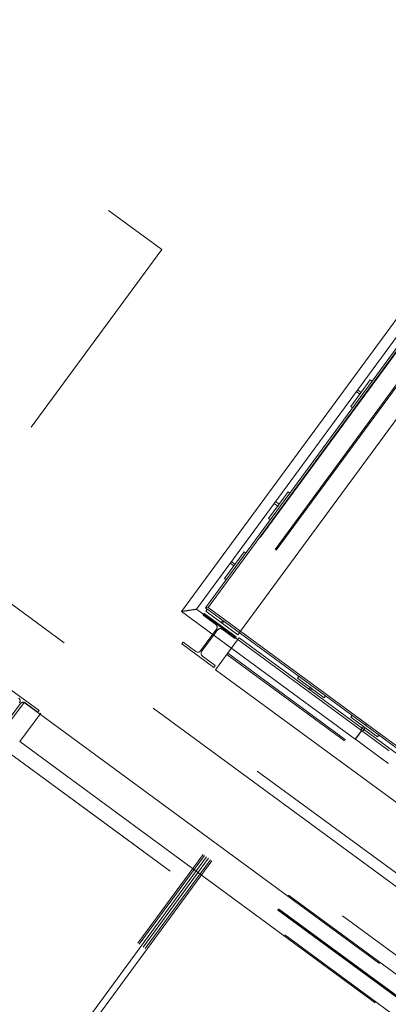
# Model space of a CAD drawing. Header units: metres. Extents: x 135583 to 135939, y 457896 to 458258.
# Tile 483 of 599: x 135754.02 to 135755.7, y 458075.62 to 458080.09. Entities that reach past the tile are written whole.
import ezdxf

# ---------------------------------------------------------------- set-up
doc = ezdxf.new("R2010")
doc.units = ezdxf.units.M
doc.linetypes.add('Hidden', pattern=[4, 2, -2])
doc.layers.add('NIEUWE INSTALLATIE', color=250, linetype='Continuous', lineweight=0)

msp = doc.modelspace()

# ---------------------------------------------------------------- linework, layer by layer
at = {"layer": 'NIEUWE INSTALLATIE', "linetype": 'Hidden'}
for p, q in [((135742.3903, 458086.8231), (135754.0756, 458078.2381)), ((135742.3903, 458086.8231), (135754.0756, 458078.2381)), ((135759.9364, 458073.1257), (135742.0054, 458086.2993)), ((135759.9364, 458073.1257), (135742.0054, 458086.2993)), ((135762.6871, 458071.0428), (135742.7817, 458085.6669)), ((135762.6871, 458071.0428), (135742.7817, 458085.6669)), ((135742.9429, 458085.5485), (135762.6871, 458071.0428)), ((135742.9429, 458085.5485), (135762.6871, 458071.0428)), ((135756.8091, 458074.8649), (135742.3031, 458085.5222)), ((135756.8091, 458074.8649), (135742.3031, 458085.5222)), ((135742.5934, 458085.4951), (135761.3302, 458071.7294)), ((135742.5934, 458085.4951), (135761.3302, 458071.7294)), ((135761.0317, 458071.5765), (135748.2181, 458080.9904)), ((135761.1526, 458071.4877), (135748.2181, 458080.9904)), ((135761.0317, 458071.5765), (135748.2181, 458080.9904)), ((135761.1526, 458071.4877), (135748.2181, 458080.9904)), ((135756.2979, 458079.35), (135754.8732, 458077.4107)), ((135756.2979, 458079.35), (135754.8732, 458077.4107)), ((135756.3658, 458079.2955), (135754.9449, 458077.3615)), ((135756.3658, 458079.2955), (135754.9449, 458077.3615)), ((135756.3658, 458079.2955), (135754.9449, 458077.3615)), ((135756.3658, 458079.2955), (135754.9449, 458077.3615)), ((135756.3707, 458079.292), (135754.9498, 458077.3579)), ((135756.3707, 458079.292), (135754.9498, 458077.3579)), ((135756.3707, 458079.292), (135754.9498, 458077.3579)), ((135756.3707, 458079.292), (135754.9498, 458077.3579)), ((135755.0199, 458077.3064), (135756.4408, 458079.2405)), ((135755.0199, 458077.3064), (135756.4408, 458079.2405)), ((135754.6677, 458079.044), (135754.426, 458079.2216)), ((135754.6677, 458079.044), (135754.426, 458079.2216)), ((135754.0756, 458078.2381), (135754.6677, 458079.044)), ((135754.0756, 458078.2381), (135754.6677, 458079.044)), ((135754.8603, 458077.3932), (135754.8547, 458077.3856)), ((135754.8603, 458077.3932), (135754.8547, 458077.3856)), ((135754.8603, 458077.3932), (135754.8547, 458077.3856)), ((135754.8603, 458077.3932), (135754.8547, 458077.3856)), ((135754.8547, 458077.3856), (135754.9127, 458077.3429)), ((135754.8547, 458077.3856), (135754.9127, 458077.3429)), ((135754.8547, 458077.3856), (135754.9127, 458077.3429)), ((135754.8547, 458077.3856), (135754.9127, 458077.3429)), ((135754.9449, 458077.3614), (135754.9379, 458077.3519)), ((135754.9449, 458077.3614), (135754.9379, 458077.3519)), ((135754.9159, 458077.322), (135754.8948, 458077.2932)), ((135754.9159, 458077.322), (135754.8948, 458077.2932)), ((135754.9159, 458077.322), (135754.8948, 458077.2932)), ((135754.9159, 458077.322), (135754.8948, 458077.2932)), ((135754.9022, 458077.2932), (135754.9207, 458077.3184)), ((135754.9022, 458077.2932), (135754.9207, 458077.3184)), ((135754.9022, 458077.2932), (135754.9207, 458077.3184)), ((135754.9022, 458077.2932), (135754.9207, 458077.3184)), ((135754.9417, 458077.3216), (135754.9997, 458077.279)), ((135754.9417, 458077.3216), (135754.9997, 458077.279)), ((135754.9417, 458077.3216), (135754.9997, 458077.279)), ((135754.9417, 458077.3216), (135754.9997, 458077.279)), ((135754.9497, 458077.3579), (135754.9428, 458077.3484)), ((135754.9497, 458077.3579), (135754.9428, 458077.3484)), ((135754.9827, 458077.2344), (135755.0114, 458077.2735)), ((135754.9827, 458077.2344), (135755.0114, 458077.2735)), ((135754.9997, 458077.279), (135755.0053, 458077.2866)), ((135754.9997, 458077.279), (135755.0053, 458077.2866)), ((135754.9997, 458077.279), (135755.0053, 458077.2866)), ((135754.9997, 458077.279), (135755.0053, 458077.2866)), ((135758.7207, 458074.4472), (135754.9632, 458077.2078)), ((135758.7243, 458074.4521), (135754.9667, 458077.2126)), ((135754.1116, 458076.9528), (135753.9665, 458077.0594)), ((135754.1116, 458076.9528), (135753.9665, 458077.0594)), ((135754.0431, 458076.9901), (135753.9543, 458076.8692)), ((135754.0431, 458076.9901), (135753.9543, 458076.8692)), ((135753.9548, 458076.8863), (135754.027, 458076.9846)), ((135753.9548, 458076.8863), (135754.027, 458076.9846)), ((135754.0431, 458076.9901), (135756.926, 458074.8721)), ((135754.0431, 458076.9901), (135756.926, 458074.8721)), ((135754.048, 458076.9878), (135754.106, 458076.9451)), ((135754.048, 458076.9878), (135754.106, 458076.9451)), ((135754.0239, 458076.8119), (135754.1186, 458076.9409)), ((135754.0239, 458076.8119), (135754.1186, 458076.9409)), ((135754.106, 458076.9451), (135754.1116, 458076.9528)), ((135754.106, 458076.9451), (135754.1116, 458076.9528)), ((135756.8542, 458074.931), (135754.1186, 458076.9409)), ((135756.8542, 458074.931), (135754.1186, 458076.9409)), ((135756.8051, 458074.8641), (135754.0694, 458076.874)), ((135756.8051, 458074.8641), (135754.0694, 458076.874)), ((135756.8087, 458074.869), (135754.073, 458076.8788)), ((135756.8087, 458074.869), (135754.073, 458076.8788)), ((135755.5822, 458076.8684), (135755.5782, 458076.8714)), ((135755.5822, 458076.8684), (135755.5782, 458076.8714)), ((135756.8372, 458074.7512), (135753.9543, 458076.8692)), ((135756.8372, 458074.7512), (135753.9543, 458076.8692)), ((135754.0239, 458076.8119), (135756.7595, 458074.8021)), ((135754.0239, 458076.8119), (135756.7595, 458074.8021)), ((135752.1905, 458072.6742), (135754.8548, 458076.3007)), ((135752.1905, 458072.6742), (135754.8548, 458076.3007)), ((135752.1973, 458072.6692), (135754.8616, 458076.2957)), ((135752.1973, 458072.6692), (135754.8616, 458076.2957)), ((135754.8709, 458076.2889), (135752.2066, 458072.6624)), ((135754.8709, 458076.2889), (135752.2066, 458072.6624)), ((135752.2146, 458072.6565), (135754.879, 458076.283)), ((135752.2146, 458072.6565), (135754.879, 458076.283)), ((135752.2239, 458072.6496), (135754.8882, 458076.2761)), ((135752.2239, 458072.6496), (135754.8882, 458076.2761)), ((135754.8951, 458076.2711), (135752.2308, 458072.6446)), ((135754.8951, 458076.2711), (135752.2308, 458072.6446))]:
    msp.add_line(p, q, dxfattribs=at)
at = {"layer": 'NIEUWE INSTALLATIE'}
for p, q in [((135756.2709, 458079.4625), (135754.7572, 458077.4021)), ((135754.8247, 458077.4125), (135756.2813, 458079.395)), ((135754.8667, 458077.4189), (135756.2877, 458079.353)), ((135756.2894, 458079.3418), (135754.8779, 458077.4206)), ((135755.5247, 458078.3314), (135755.6135, 458078.4523)), ((135755.6135, 458078.4523), (135755.6216, 458078.4464)), ((135755.5662, 458078.3878), (135755.5496, 458078.4)), ((135755.5556, 458078.4081), (135755.5721, 458078.3959)), ((135755.5721, 458078.3959), (135755.5662, 458078.3878)), ((135755.5328, 458078.3255), (135755.5247, 458078.3314)), ((135755.152, 458077.8241), (135755.2408, 458077.945)), ((135755.2408, 458077.945), (135755.2489, 458077.9391)), ((135755.1828, 458077.9007), (135755.1994, 458077.8886)), ((135755.1935, 458077.8805), (135755.1769, 458077.8927)), ((135755.1994, 458077.8886), (135755.1935, 458077.8805)), ((135755.1601, 458077.8182), (135755.152, 458077.8241)), ((135754.9523, 458077.5523), (135755.0411, 458077.6732)), ((135754.9831, 458077.6289), (135754.9997, 458077.6168)), ((135755.0411, 458077.6732), (135755.0492, 458077.6673)), ((135754.9938, 458077.6087), (135754.9772, 458077.6209)), ((135754.9997, 458077.6168), (135754.9938, 458077.6087)), ((135754.9604, 458077.5464), (135754.9523, 458077.5523)), ((135755.5742, 458076.8618), (135754.8247, 458077.4125)), ((135754.8667, 458077.4189), (135754.8779, 458077.4206)), ((135755.592, 458076.886), (135754.8667, 458077.4189)), ((135754.8731, 458077.4107), (135754.8678, 458077.4035)), ((135754.8779, 458077.4206), (135755.5968, 458076.8925)), ((135754.7572, 458077.4021), (135755.5456, 458076.8229)), ((135755.0053, 458077.2866), (135754.8603, 458077.3932)), ((135755.0053, 458077.2866), (135754.8603, 458077.3932)), ((135755.0129, 458077.2969), (135754.8678, 458077.4035)), ((135754.8947, 458077.2932), (135754.8437, 458077.2236)), ((135754.8947, 458077.2932), (135754.8437, 458077.2236)), ((135754.8485, 458077.2201), (135754.9022, 458077.2932)), ((135754.8485, 458077.2201), (135754.9022, 458077.2932)), ((135755.0114, 458077.2735), (135755.0182, 458077.2827)), ((135755.0129, 458077.2969), (135755.0198, 458077.3064)), ((135755.5782, 458076.8714), (135755.0182, 458077.2827)), ((135754.7647, 458077.2631), (135754.759, 458077.2554)), ((135754.7647, 458077.2631), (135754.759, 458077.2554)), ((135754.759, 458077.2554), (135754.9041, 458077.1488)), ((135754.759, 458077.2554), (135754.9041, 458077.1488)), ((135754.8227, 458077.2204), (135754.7647, 458077.2631)), ((135754.8227, 458077.2204), (135754.7647, 458077.2631)), ((135754.9117, 458077.1377), (135754.9827, 458077.2344)), ((135754.9097, 458077.1565), (135754.8517, 458077.1991)), ((135754.9097, 458077.1565), (135754.8517, 458077.1991)), ((135754.9041, 458077.1488), (135754.9097, 458077.1565)), ((135754.9041, 458077.1488), (135754.9097, 458077.1565)), ((135754.9117, 458077.1377), (135758.6692, 458074.3771)), ((135755.2839, 458077.1), (135755.2898, 458077.108)), ((135755.4048, 458077.0112), (135755.2839, 458077.1)), ((135755.3344, 458077.0505), (135755.3403, 458077.0585)), ((135755.3403, 458077.0585), (135755.3484, 458077.0526)), ((135755.3484, 458077.0526), (135755.3425, 458077.0446)), ((135755.4107, 458077.0192), (135755.4048, 458077.0112)), ((135755.5257, 458076.9223), (135755.5316, 458076.9304)), ((135755.6465, 458076.8335), (135755.5257, 458076.9223)), ((135755.5699, 458076.8644), (135755.5821, 458076.8809)), ((135755.5901, 458076.875), (135755.578, 458076.8584)), ((135755.5821, 458076.8809), (135755.5901, 458076.875)), ((135755.5968, 458076.8925), (135755.592, 458076.886)), ((135755.592, 458076.886), (135755.5968, 458076.8924)), ((135755.7935, 458076.738), (135755.592, 458076.886)), ((135755.5968, 458076.8924), (135755.7982, 458076.7444)), ((135755.56, 458076.8424), (135755.5563, 458076.8373)), ((135755.5671, 458076.8521), (135755.5637, 458076.8474)), ((135755.5742, 458076.8618), (135755.5737, 458076.8611)), ((135755.5743, 458076.8618), (135755.6951, 458076.773)), ((135758.7758, 458074.5222), (135755.5822, 458076.8684)), ((135755.6525, 458076.8416), (135755.6465, 458076.8335)), ((135755.6665, 458076.7341), (135755.5457, 458076.8229)), ((135755.6665, 458076.7341), (135755.6674, 458076.7335))]:
    msp.add_line(p, q, dxfattribs=at)
at = {"layer": 'NIEUWE INSTALLATIE', "flags": 128}
for points in [[(135755.6951, 458076.773), (135755.6984, 458076.7706)], [(135755.6957, 458076.7126), (135755.6927, 458076.7149), (135755.6896, 458076.7171), (135755.6865, 458076.7194), (135755.6834, 458076.7217), (135755.6802, 458076.724), (135755.6771, 458076.7264), (135755.6738, 458076.7287), (135755.6706, 458076.7311), (135755.6674, 458076.7335), (135755.6665, 458076.7341)]]:
    msp.add_lwpolyline(points, dxfattribs=at)
at = {"layer": 'NIEUWE INSTALLATIE', "linetype": 'Hidden'}
for centre, start_param, end_param in [((135754.9038, 458077.3308), 4.712389, 6.283185), ((135754.9038, 458077.3308), 4.712389, 6.283185), ((135754.9038, 458077.3308), 4.712389, 6.283185), ((135754.9038, 458077.3308), 4.712389, 6.283185), ((135754.9328, 458077.3095), 0, 1.570796), ((135754.9328, 458077.3095), 0, 1.570796), ((135754.9328, 458077.3095), 0, 1.570796), ((135754.9328, 458077.3095), 0, 1.570796), ((135754.0101, 458076.997), 4.712389, 6.283185), ((135754.0101, 458076.997), 4.712389, 6.283185), ((135754.0391, 458076.9757), 0, 1.570796), ((135754.0391, 458076.9757), 0, 1.570796)]:
    msp.add_ellipse(centre, major_axis=(0.0089, 0.0121), ratio=1, start_param=start_param, end_param=end_param, dxfattribs=at)
at = {"layer": 'NIEUWE INSTALLATIE'}
for centre, major_axis, ratio, start_param, end_param in [((135754.8316, 458077.2325), (0.0146, -0.0036), 1, 4.31969, 5.890486), ((135754.8316, 458077.2325), (0.0146, -0.0036), 1, 4.31969, 5.890486), ((135754.8606, 458077.2112), (0.0089, 0.0121), 1, 1.570796, 3.141593), ((135754.8606, 458077.2112), (0.0089, 0.0121), 1, 1.570796, 3.141593), ((135755.5599, 458076.8423), (0.0143, 0.0195), 0.000001, 0.785398, 6.604936), ((135755.5599, 458076.8423), (0.0143, 0.0195), 0.000001, 1.308997, 4.45059)]:
    msp.add_ellipse(centre, major_axis=major_axis, ratio=ratio, start_param=start_param, end_param=end_param, dxfattribs=at)
at = {"layer": 'NIEUWE INSTALLATIE', "extrusion": (0, 0, -1)}
for major_axis, ratio, start_param, end_param in [((0.0143, 0.0195), 0.000001, 4.539184, 10.467936), ((0.0143, 0.0195), 0.000001, 4.072259, 10.205354), ((-0.0143, -0.0195), 0.000001, 3.926991, 6.283185), ((0.0143, 0.0195), 0.000001, 1.836215, 2.308761), ((-0.0227, 0.0082), 1, 2.049606, 2.067769)]:
    msp.add_ellipse((135755.56, 458076.8424), major_axis=major_axis, ratio=ratio, start_param=start_param, end_param=end_param, dxfattribs=at)
at = {"layer": 'NIEUWE INSTALLATIE'}
msp.add_ellipse((135755.5599, 458076.8423), major_axis=(0.0143, 0.0195), ratio=0.000001, dxfattribs=at)
msp.add_open_spline([(135754.7572, 458077.4021), (135754.7572, 458077.4021), (135754.7578, 458077.4022), (135754.7597, 458077.4025), (135754.7616, 458077.4028), (135754.7637, 458077.4031), (135754.7656, 458077.4034), (135754.7676, 458077.4037), (135754.7704, 458077.4041), (135754.7734, 458077.4046), (135754.776, 458077.405), (135754.778, 458077.4053), (135754.7801, 458077.4056), (135754.7822, 458077.406), (135754.7844, 458077.4063), (135754.7866, 458077.4066), (135754.7888, 458077.407), (135754.791, 458077.4073), (135754.7932, 458077.4076), (135754.7954, 458077.408), (135754.7976, 458077.4083), (135754.7997, 458077.4086), (135754.8018, 458077.4089), (135754.8039, 458077.4093), (135754.8059, 458077.4096), (135754.8079, 458077.4099), (135754.8097, 458077.4102), (135754.8121, 458077.4105), (135754.8143, 458077.4109), (135754.8164, 458077.4112), (135754.8182, 458077.4115), (135754.8203, 458077.4118), (135754.8222, 458077.4121), (135754.8241, 458077.4124), (135754.8247, 458077.4124), (135754.8247, 458077.4125)], degree=3, knots=[0, 0, 0, 0, 0.083333, 0.125, 0.166667, 0.208333, 0.229167, 0.25, 0.291667, 0.333333, 0.354167, 0.375, 0.395833, 0.416667, 0.4375, 0.458333, 0.479167, 0.5, 0.520833, 0.541667, 0.5625, 0.583333, 0.604167, 0.625, 0.645833, 0.666667, 0.6875, 0.708333, 0.75, 0.770833, 0.791667, 0.833333, 0.875, 0.916667, 1, 1, 1, 1], dxfattribs=at)
for points in [[(135755.5773, 458076.8591), (135755.5764, 458076.8601), (135755.5753, 458076.861), (135755.5743, 458076.8618)], [(135755.5765, 458076.86), (135755.5769, 458076.8596), (135755.5773, 458076.8592), (135755.5777, 458076.8587)], [(135755.5457, 458076.8229), (135755.5467, 458076.8221), (135755.5479, 458076.8214), (135755.5491, 458076.8208)], [(135755.5497, 458076.8205), (135755.5491, 458076.8208), (135755.5486, 458076.8211), (135755.5481, 458076.8214)]]:
    msp.add_open_spline(points, degree=3, dxfattribs=at)

doc.saveas('drawing.dxf')
